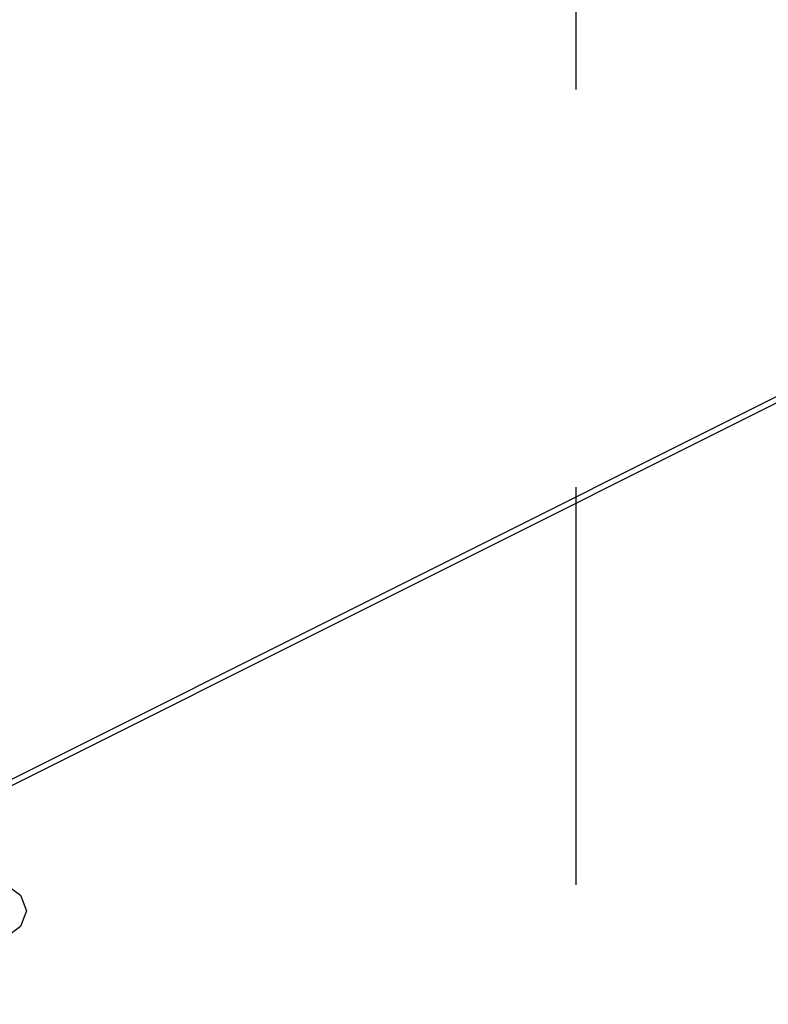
# Paper-space layout '005_EXP_CORICANT_PE_DRAWING_3_1' of a CAD drawing. Header units: millimetres. Extents: x 6 to 413, y 7 to 290.
# Tile 332 of 362: x 211.71 to 216.06, y 265.62 to 271.34. Entities that reach past the tile are written whole.
import ezdxf

# ---------------------------------------------------------------- set-up
doc = ezdxf.new("R2010")
doc.units = ezdxf.units.MM
doc.header["$LTSCALE"] = 23.1
doc.linetypes.add('DASHED', pattern=[0.2, 0.1, -0.1])
doc.layers.add('000_OFFSET-LINES', color=7, linetype='CONTINUOUS')
doc.layers.add('COVER_CORIENT_BL79', color=7, linetype='CONTINUOUS')

# ---------------------------------------------------------------- blocks, each defined once
blk = doc.blocks.new('COVER_CORIENT_BL79', base_point=(229.2874, 247.6792))
at = {"layer": 'COVER_CORIENT_BL79', "color": 3, "linetype": 'Continuous'}
for p, q in [((220.4153, 271.3037), (192.2774, 257.2348)), ((220.4797, 271.2996), (192.3137, 257.2166)), ((211.7145, 266.0734), (211.612, 265.9967))]:
    blk.add_line(p, q, dxfattribs=at)
for points in [[(210.9429, 266.3312), (211.0964, 266.3824), (211.2774, 266.4005), (211.4585, 266.3825), (211.612, 266.3312), (211.7145, 266.2544)], [(211.7145, 266.2544), (211.7505, 266.1639), (211.7145, 266.0734)]]:
    blk.add_lwpolyline(points, dxfattribs=at)

psp = doc.layouts.new('005_EXP_CORICANT_PE_DRAWING_3_1')

# ---------------------------------------------------------------- linework, layer by layer
at = {"layer": '000_OFFSET-LINES', "color": 4, "linetype": 'DASHED'}
psp.add_line((214.9431, 273.2463), (214.9431, 260.4491), dxfattribs=at)

# ---------------------------------------------------------------- block references
at = {"layer": 'COVER_CORIENT_BL79'}
psp.add_blockref('COVER_CORIENT_BL79', (229.2874, 247.6792), dxfattribs=at)

doc.saveas('drawing.dxf')
